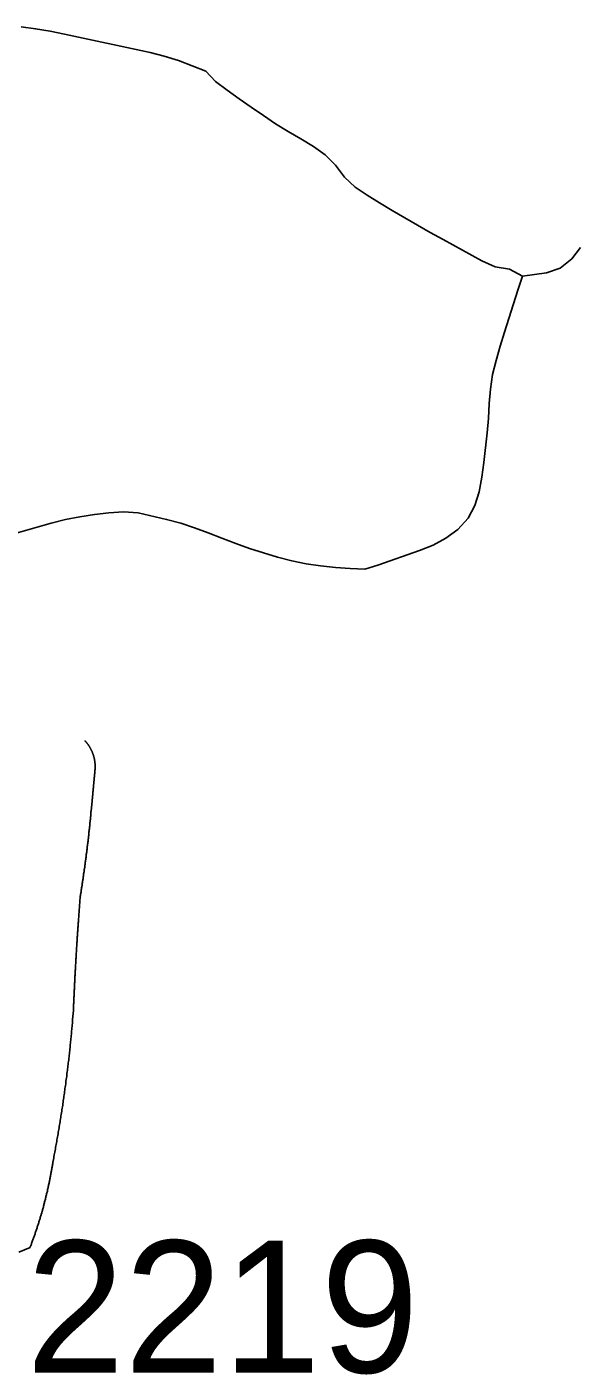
# Model space of a CAD drawing. Extents: x 1268485 to 1426702, y 514839 to 616766.
# Drawn here: x 1369131 to 1369750, y 563634 to 565127 of the extents above; entities that cross this region are included whole.
import ezdxf

# ---------------------------------------------------------------- set-up
doc = ezdxf.new("R2010")
doc.units = 0
for name, color, linetype in [('Old_Level_35', 7, 'Continuous'), ('Old_Level_62', 7, 'Continuous'), ('Old_Level_8', 7, 'Continuous')]:
    doc.layers.add(name, color=color, linetype=linetype)

msp = doc.modelspace()

# ---------------------------------------------------------------- linework, layer by layer
at = {"layer": 'Old_Level_35'}
msp.add_line((1369121.791, 563756.614), (1369134.401, 563761.996), dxfattribs=at)
for points in [[(1369207.092, 564296.414), (1369207.092, 564296.772), (1369207.092, 564297.131), (1369207.092, 564297.49), (1369207.092, 564297.797), (1369207.297, 564298.208), (1369207.297, 564298.567), (1369207.297, 564298.874), (1369207.297, 564299.233), (1369207.297, 564299.643), (1369207.297, 564300.002), (1369207.297, 564300.31), (1369207.297, 564300.668), (1369207.297, 564301.078), (1369207.297, 564301.386), (1369207.092, 564301.745), (1369207.092, 564302.104), (1369207.092, 564302.463), (1369207.092, 564302.821), (1369207.092, 564303.18), (1369206.99, 564303.488), (1369206.99, 564303.898), (1369206.99, 564304.257), (1369206.99, 564304.564), (1369206.887, 564304.923), (1369206.887, 564305.334), (1369206.785, 564305.641), (1369206.785, 564306), (1369206.785, 564306.359), (1369206.58, 564306.666), (1369206.58, 564307.076), (1369206.477, 564307.435), (1369206.477, 564307.742), (1369206.375, 564308.102), (1369206.375, 564308.46), (1369206.272, 564308.819), (1369206.17, 564309.178), (1369206.17, 564309.485), (1369205.965, 564309.895), (1369205.862, 564310.203), (1369205.862, 564310.562), (1369205.759, 564310.87), (1369205.657, 564311.228), (1369205.452, 564311.588), (1369205.452, 564311.946), (1369205.349, 564312.254), (1369205.247, 564312.613), (1369205.144, 564312.92), (1369205.042, 564313.228), (1369204.837, 564313.638), (1369204.734, 564313.946), (1369204.632, 564314.304), (1369204.529, 564314.612), (1369204.427, 564314.919), (1369204.222, 564315.329), (1369204.119, 564315.637), (1369204.017, 564315.945), (1369203.914, 564316.252), (1369203.709, 564316.611), (1369203.606, 564316.919), (1369203.504, 564317.227), (1369203.299, 564317.585), (1369203.094, 564317.893), (1369202.991, 564318.252), (1369202.889, 564318.559), (1369202.581, 564318.867), (1369202.479, 564319.175), (1369202.376, 564319.482), (1369202.171, 564319.79), (1369201.966, 564320.148), (1369201.863, 564320.456), (1369201.658, 564320.763), (1369201.453, 564321.071), (1369201.248, 564321.378), (1369201.146, 564321.686), (1369201.043, 564321.994), (1369200.736, 564322.25), (1369200.633, 564322.558), (1369200.326, 564322.865), (1369200.121, 564323.173), (1369200.018, 564323.481), (1369199.71, 564323.737), (1369199.608, 564324.044), (1369199.403, 564324.352), (1369199.095, 564324.608), (1369198.993, 564324.916), (1369198.788, 564325.172), (1369198.48, 564325.479), (1369198.275, 564325.736), (1369198.173, 564326.044), (1369197.865, 564326.3), (1369197.66, 564326.607), (1369197.352, 564326.864), (1369197.25, 564327.172), (1369197.045, 564327.427), (1369196.737, 564327.684), (1369196.532, 564327.992), (1369196.225, 564328.248), (1369196.019, 564328.504), (1369195.712, 564328.76)], [(1369201.248, 564234.949), (1369201.351, 564235.564), (1369201.351, 564236.179), (1369201.453, 564236.794), (1369201.453, 564237.461), (1369201.658, 564238.076), (1369201.658, 564238.692), (1369201.761, 564239.307), (1369201.761, 564239.922), (1369201.863, 564240.485), (1369201.863, 564241.101), (1369201.966, 564241.767), (1369201.966, 564242.383), (1369202.171, 564242.998), (1369202.171, 564243.613), (1369202.274, 564244.228), (1369202.274, 564244.894), (1369202.274, 564245.509), (1369202.376, 564246.124), (1369202.376, 564246.739), (1369202.479, 564247.355), (1369202.479, 564248.021), (1369202.581, 564248.637), (1369202.581, 564249.2), (1369202.786, 564249.815), (1369202.786, 564250.43), (1369202.889, 564251.046), (1369202.889, 564251.712), (1369202.991, 564252.328), (1369202.991, 564252.943), (1369203.094, 564253.558), (1369203.094, 564254.173), (1369203.299, 564254.788), (1369203.299, 564255.454), (1369203.401, 564256.069), (1369203.401, 564256.684), (1369203.504, 564257.3), (1369203.504, 564257.915), (1369203.606, 564258.479), (1369203.606, 564259.145), (1369203.709, 564259.76), (1369203.709, 564260.375), (1369203.709, 564260.991), (1369203.914, 564261.606), (1369203.914, 564262.273), (1369204.017, 564262.888), (1369204.017, 564263.503), (1369204.119, 564264.118), (1369204.119, 564264.733), (1369204.222, 564265.399), (1369204.222, 564266.014), (1369204.427, 564266.63), (1369204.427, 564267.245), (1369204.529, 564267.809), (1369204.529, 564268.424), (1369204.632, 564269.039), (1369204.632, 564269.705), (1369204.734, 564270.32), (1369204.734, 564270.936), (1369204.734, 564271.551), (1369204.837, 564272.166), (1369204.837, 564272.833), (1369205.042, 564273.448), (1369205.042, 564274.063), (1369205.144, 564274.678), (1369205.144, 564275.293), (1369205.247, 564275.959), (1369205.247, 564276.575), (1369205.349, 564277.19), (1369205.349, 564277.754), (1369205.452, 564278.369), (1369205.452, 564278.984), (1369205.452, 564279.65), (1369205.657, 564280.265), (1369205.657, 564280.881), (1369205.759, 564281.496), (1369205.759, 564282.111), (1369205.862, 564282.726), (1369205.862, 564283.393), (1369205.965, 564284.008), (1369205.965, 564284.623), (1369206.17, 564285.238), (1369206.17, 564285.854), (1369206.272, 564286.52), (1369206.272, 564287.135), (1369206.272, 564287.699), (1369206.375, 564288.314), (1369206.375, 564288.929), (1369206.477, 564289.544), (1369206.477, 564290.21), (1369206.58, 564290.826), (1369206.58, 564291.441), (1369206.785, 564292.056), (1369206.785, 564292.671), (1369206.785, 564293.338), (1369206.887, 564293.953), (1369206.887, 564294.568), (1369206.99, 564295.183), (1369206.99, 564295.799), (1369207.092, 564296.414)], [(1369190.586, 564154.671), (1369190.791, 564155.491), (1369190.893, 564156.311), (1369190.996, 564157.132), (1369191.098, 564157.952), (1369191.201, 564158.772), (1369191.406, 564159.541), (1369191.508, 564160.362), (1369191.611, 564161.182), (1369191.713, 564162.002), (1369191.918, 564162.822), (1369192.021, 564163.643), (1369192.123, 564164.36), (1369192.226, 564165.18), (1369192.329, 564166.001), (1369192.534, 564166.821), (1369192.636, 564167.641), (1369192.739, 564168.461), (1369192.841, 564169.23), (1369193.046, 564170.05), (1369193.149, 564170.87), (1369193.251, 564171.69), (1369193.354, 564172.511), (1369193.456, 564173.331), (1369193.661, 564174.151), (1369193.764, 564174.92), (1369193.866, 564175.741), (1369193.969, 564176.561), (1369194.174, 564177.329), (1369194.174, 564178.15), (1369194.277, 564178.919), (1369194.379, 564179.739), (1369194.482, 564180.559), (1369194.584, 564181.38), (1369194.789, 564182.2), (1369194.892, 564183.02), (1369194.994, 564183.788), (1369195.097, 564184.609), (1369195.199, 564185.429), (1369195.404, 564186.249), (1369195.507, 564187.069), (1369195.507, 564187.89), (1369195.609, 564188.71), (1369195.712, 564189.479), (1369195.917, 564190.299), (1369196.019, 564191.119), (1369196.122, 564191.94), (1369196.225, 564192.76), (1369196.327, 564193.58), (1369196.327, 564194.4), (1369196.532, 564195.169), (1369196.635, 564195.989), (1369196.737, 564196.758), (1369196.84, 564197.579), (1369197.045, 564198.399), (1369197.147, 564199.167), (1369197.147, 564199.988), (1369197.25, 564200.808), (1369197.352, 564201.628), (1369197.455, 564202.448), (1369197.66, 564203.268), (1369197.762, 564204.089), (1369197.762, 564204.858), (1369197.865, 564205.678), (1369197.967, 564206.498), (1369198.173, 564207.319), (1369198.275, 564208.139), (1369198.275, 564208.959), (1369198.378, 564209.728), (1369198.48, 564210.548), (1369198.583, 564211.368), (1369198.788, 564212.188), (1369198.788, 564213.008), (1369198.89, 564213.829), (1369198.993, 564214.649), (1369199.095, 564215.418), (1369199.3, 564216.238), (1369199.3, 564217.059), (1369199.403, 564217.879), (1369199.505, 564218.699), (1369199.608, 564219.519), (1369199.608, 564220.288), (1369199.71, 564221.108), (1369199.915, 564221.928), (1369200.018, 564222.748), (1369200.018, 564223.569), (1369200.121, 564224.389), (1369200.223, 564225.209), (1369200.223, 564225.978), (1369200.326, 564226.799), (1369200.531, 564227.619), (1369200.633, 564228.439), (1369200.633, 564229.259), (1369200.736, 564230.079), (1369200.838, 564230.9), (1369200.838, 564231.668), (1369201.043, 564232.488), (1369201.146, 564233.309), (1369201.146, 564234.129), (1369201.248, 564234.949)], [(1369182.896, 564026.258), (1369182.896, 564027.539), (1369182.999, 564028.872), (1369182.999, 564030.204), (1369182.999, 564031.486), (1369183.101, 564032.768), (1369183.101, 564034.05), (1369183.204, 564035.382), (1369183.204, 564036.664), (1369183.409, 564037.946), (1369183.409, 564039.227), (1369183.511, 564040.56), (1369183.511, 564041.892), (1369183.614, 564043.123), (1369183.614, 564044.456), (1369183.716, 564045.738), (1369183.716, 564047.07), (1369183.921, 564048.352), (1369183.921, 564049.634), (1369184.024, 564050.915), (1369184.024, 564052.248), (1369184.126, 564053.58), (1369184.126, 564054.811), (1369184.229, 564056.144), (1369184.229, 564057.426), (1369184.332, 564058.758), (1369184.332, 564060.04), (1369184.537, 564061.322), (1369184.537, 564062.603), (1369184.639, 564063.936), (1369184.639, 564065.268), (1369184.742, 564066.499), (1369184.742, 564067.832), (1369184.844, 564069.114), (1369185.049, 564070.446), (1369185.049, 564071.677), (1369185.152, 564073.009), (1369185.152, 564074.291), (1369185.254, 564075.623), (1369185.254, 564076.854), (1369185.357, 564078.187), (1369185.459, 564079.519), (1369185.459, 564080.801), (1369185.664, 564082.134), (1369185.664, 564083.365), (1369185.767, 564084.697), (1369185.869, 564085.979), (1369185.869, 564087.311), (1369185.972, 564088.542), (1369185.972, 564089.875), (1369186.074, 564091.207), (1369186.28, 564092.489), (1369186.28, 564093.771), (1369186.382, 564095.053), (1369186.485, 564096.385), (1369186.485, 564097.667), (1369186.587, 564098.949), (1369186.792, 564100.23), (1369186.792, 564101.563), (1369186.895, 564102.895), (1369186.997, 564104.126), (1369186.997, 564105.459), (1369187.1, 564106.741), (1369187.202, 564108.073), (1369187.202, 564109.304), (1369187.407, 564110.637), (1369187.51, 564111.918), (1369187.51, 564113.251), (1369187.612, 564114.481), (1369187.715, 564115.814), (1369187.715, 564117.147), (1369187.92, 564118.429), (1369188.022, 564119.71), (1369188.125, 564120.992), (1369188.125, 564122.325), (1369188.228, 564123.606), (1369188.33, 564124.888), (1369188.535, 564126.169), (1369188.535, 564127.502), (1369188.638, 564128.835), (1369188.74, 564130.065), (1369188.843, 564131.398), (1369188.843, 564132.68), (1369189.048, 564134.012), (1369189.15, 564135.243), (1369189.253, 564136.576), (1369189.253, 564137.857), (1369189.355, 564139.19), (1369189.458, 564140.42), (1369189.663, 564141.753), (1369189.663, 564143.086), (1369189.765, 564144.368), (1369189.868, 564145.649), (1369189.97, 564146.931), (1369190.175, 564148.264), (1369190.175, 564149.494), (1369190.278, 564150.827), (1369190.381, 564152.108), (1369190.483, 564153.441), (1369190.586, 564154.671)], [(1369160.135, 563858.678), (1369160.545, 563860.37), (1369160.853, 563862.062), (1369161.161, 563863.754), (1369161.468, 563865.445), (1369161.776, 563867.086), (1369162.083, 563868.726), (1369162.391, 563870.418), (1369162.801, 563872.109), (1369163.006, 563873.801), (1369163.416, 563875.493), (1369163.621, 563877.185), (1369163.826, 563878.876), (1369164.236, 563880.568), (1369164.544, 563882.259), (1369164.852, 563883.9), (1369165.159, 563885.54), (1369165.364, 563887.232), (1369165.774, 563888.924), (1369165.979, 563890.616), (1369166.287, 563892.307), (1369166.492, 563893.999), (1369166.902, 563895.69), (1369167.107, 563897.382), (1369167.415, 563899.074), (1369167.62, 563900.766), (1369168.03, 563902.457), (1369168.235, 563904.149), (1369168.543, 563905.79), (1369168.748, 563907.481), (1369168.953, 563909.173), (1369169.26, 563910.864), (1369169.67, 563912.556), (1369169.875, 563914.248), (1369170.08, 563915.94), (1369170.388, 563917.631), (1369170.593, 563919.323), (1369170.901, 563921.014), (1369171.106, 563922.706), (1369171.413, 563924.398), (1369171.618, 563926.038), (1369171.926, 563927.73), (1369172.131, 563929.524), (1369172.336, 563931.164), (1369172.644, 563932.856), (1369172.849, 563934.548), (1369172.951, 563936.24), (1369173.259, 563937.931), (1369173.464, 563939.623), (1369173.771, 563941.314), (1369173.976, 563943.006), (1369174.284, 563944.698), (1369174.386, 563946.39), (1369174.592, 563948.133), (1369174.899, 563949.824), (1369175.104, 563951.516), (1369175.412, 563953.207), (1369175.514, 563954.899), (1369175.719, 563956.54), (1369176.027, 563958.231), (1369176.129, 563959.923), (1369176.334, 563961.666), (1369176.642, 563963.357), (1369176.745, 563965.05), (1369176.95, 563966.741), (1369177.155, 563968.433), (1369177.36, 563970.124), (1369177.667, 563971.816), (1369177.77, 563973.559), (1369177.975, 563975.25), (1369178.077, 563976.943), (1369178.385, 563978.634), (1369178.488, 563980.326), (1369178.795, 563982.069), (1369178.898, 563983.76), (1369179.103, 563985.452), (1369179.205, 563987.144), (1369179.41, 563988.836), (1369179.615, 563990.579), (1369179.718, 563992.27), (1369180.025, 563993.962), (1369180.128, 563995.602), (1369180.23, 563997.294), (1369180.538, 563999.088), (1369180.641, 564000.729), (1369180.743, 564002.42), (1369180.846, 564004.112), (1369181.153, 564005.803), (1369181.256, 564007.546), (1369181.358, 564009.238), (1369181.461, 564010.93), (1369181.768, 564012.622), (1369181.871, 564014.365), (1369181.973, 564016.056), (1369182.076, 564017.748), (1369182.281, 564019.439), (1369182.384, 564021.182), (1369182.486, 564022.874), (1369182.794, 564024.566), (1369182.896, 564026.258)], [(1369134.401, 563761.996), (1369134.709, 563762.919), (1369135.119, 563763.893), (1369135.529, 563764.816), (1369135.837, 563765.739), (1369136.144, 563766.713), (1369136.452, 563767.687), (1369136.862, 563768.61), (1369137.272, 563769.583), (1369137.58, 563770.506), (1369137.887, 563771.48), (1369138.297, 563772.454), (1369138.605, 563773.377), (1369139.015, 563774.299), (1369139.22, 563775.325), (1369139.63, 563776.247), (1369140.04, 563777.17), (1369140.245, 563778.195), (1369140.655, 563779.118), (1369140.963, 563780.041), (1369141.271, 563781.066), (1369141.578, 563781.989), (1369141.886, 563782.963), (1369142.296, 563783.937), (1369142.501, 563784.86), (1369142.911, 563785.885), (1369143.116, 563786.808), (1369143.526, 563787.73), (1369143.731, 563788.756), (1369144.141, 563789.678), (1369144.346, 563790.704), (1369144.756, 563791.626), (1369144.962, 563792.601), (1369145.269, 563793.574), (1369145.577, 563794.549), (1369145.884, 563795.522), (1369146.089, 563796.497), (1369146.499, 563797.419), (1369146.704, 563798.445), (1369147.012, 563799.367), (1369147.422, 563800.393), (1369147.627, 563801.315), (1369147.832, 563802.289), (1369148.14, 563803.314), (1369148.345, 563804.237), (1369148.755, 563805.262), (1369148.96, 563806.237), (1369149.268, 563807.21), (1369149.473, 563808.185), (1369149.78, 563809.107), (1369149.985, 563810.133), (1369150.293, 563811.106), (1369150.498, 563812.081), (1369150.703, 563813.054), (1369151.011, 563814.08), (1369151.216, 563815.054), (1369151.523, 563815.977), (1369151.728, 563817.002), (1369152.036, 563817.976), (1369152.241, 563818.95), (1369152.548, 563819.924), (1369152.753, 563820.949), (1369152.959, 563821.923), (1369153.266, 563822.897), (1369153.471, 563823.871), (1369153.779, 563824.896), (1369153.881, 563825.87), (1369154.086, 563826.895), (1369154.394, 563827.818), (1369154.599, 563828.792), (1369154.701, 563829.818), (1369155.009, 563830.791), (1369155.214, 563831.817), (1369155.522, 563832.791), (1369155.624, 563833.816), (1369155.829, 563834.739), (1369156.137, 563835.764), (1369156.239, 563836.738), (1369156.547, 563837.763), (1369156.649, 563838.737), (1369156.855, 563839.763), (1369156.957, 563840.736), (1369157.265, 563841.762), (1369157.367, 563842.736), (1369157.675, 563843.71), (1369157.777, 563844.684), (1369157.982, 563845.709), (1369158.085, 563846.683), (1369158.392, 563847.708), (1369158.495, 563848.683), (1369158.7, 563849.708), (1369158.905, 563850.681), (1369159.008, 563851.707), (1369159.213, 563852.681), (1369159.418, 563853.706), (1369159.52, 563854.68), (1369159.725, 563855.705), (1369159.828, 563856.68), (1369160.033, 563857.705), (1369160.135, 563858.678)]]:
    msp.add_lwpolyline(points, dxfattribs=at)
at = {"layer": 'Old_Level_62'}
for points in [[(1369685.274, 564848.209), (1369670.818, 564856.103), (1369654.824, 564858.872), (1369639.752, 564865.433), (1369596.589, 564889.27), (1369582.235, 564897.267), (1369567.881, 564905.316), (1369553.528, 564913.466), (1369539.379, 564921.771), (1369525.333, 564930.281), (1369511.595, 564938.995), (1369497.959, 564947.967), (1369486.066, 564958.988), (1369476.121, 564972.419), (1369464.74, 564984.158), (1369451.412, 564993.488), (1369437.366, 565001.998), (1369423.012, 565010.251), (1369408.966, 565018.863), (1369395.433, 565028.04), (1369381.899, 565037.369), (1369368.366, 565046.853), (1369355.037, 565056.439), (1369341.914, 565066.179), (1369330.944, 565077.61), (1369315.872, 565083.814), (1369300.391, 565089.504), (1369284.602, 565094.476), (1369268.71, 565098.526), (1369172.849, 565119.031), (1369156.752, 565122.364), (1369140.553, 565125.183), (1369124.354, 565127.387)], [(1369750.378, 564880.607), (1369740.433, 564867.689), (1369727.309, 564857.487), (1369712.136, 564852.053), (1369685.274, 564848.209)], [(1369685.274, 564848.209), (1369680.147, 564832.625), (1369665.281, 564785.668), (1369660.462, 564769.982), (1369655.849, 564754.193), (1369651.953, 564738.249), (1369649.39, 564722.153), (1369648.057, 564705.8), (1369647.134, 564689.344), (1369645.801, 564672.992), (1369642.008, 564639.927), (1369639.855, 564623.369), (1369636.779, 564607.221), (1369632.165, 564591.894), (1369624.578, 564577.694), (1369613.095, 564565.185), (1369599.665, 564555.138), (1369585.413, 564547.653), (1369570.24, 564541.604), (1369523.385, 564525.149), (1369508.826, 564520.587), (1369492.422, 564521.253), (1369476.018, 564522.484), (1369459.511, 564524.277), (1369443.312, 564526.687), (1369427.216, 564530.019), (1369411.324, 564534.172), (1369395.535, 564538.836), (1369379.951, 564543.912), (1369364.47, 564549.396), (1369349.091, 564555.189), (1369333.814, 564561.136), (1369318.436, 564566.877), (1369302.954, 564572.26), (1369287.063, 564576.31), (1369255.485, 564583.64), (1369239.08, 564584.614), (1369222.676, 564583.64), (1369206.375, 564581.641), (1369190.073, 564579.129), (1369173.976, 564576.156), (1369158.187, 564572.106), (1369111.025, 564558.726)]]:
    msp.add_lwpolyline(points, dxfattribs=at)

# ---------------------------------------------------------------- texts
at = {"layer": 'Old_Level_8'}
msp.add_text('2219', height=147.6375, dxfattribs=at).set_placement((1369130.18, 563621.941))

doc.saveas('drawing.dxf')
